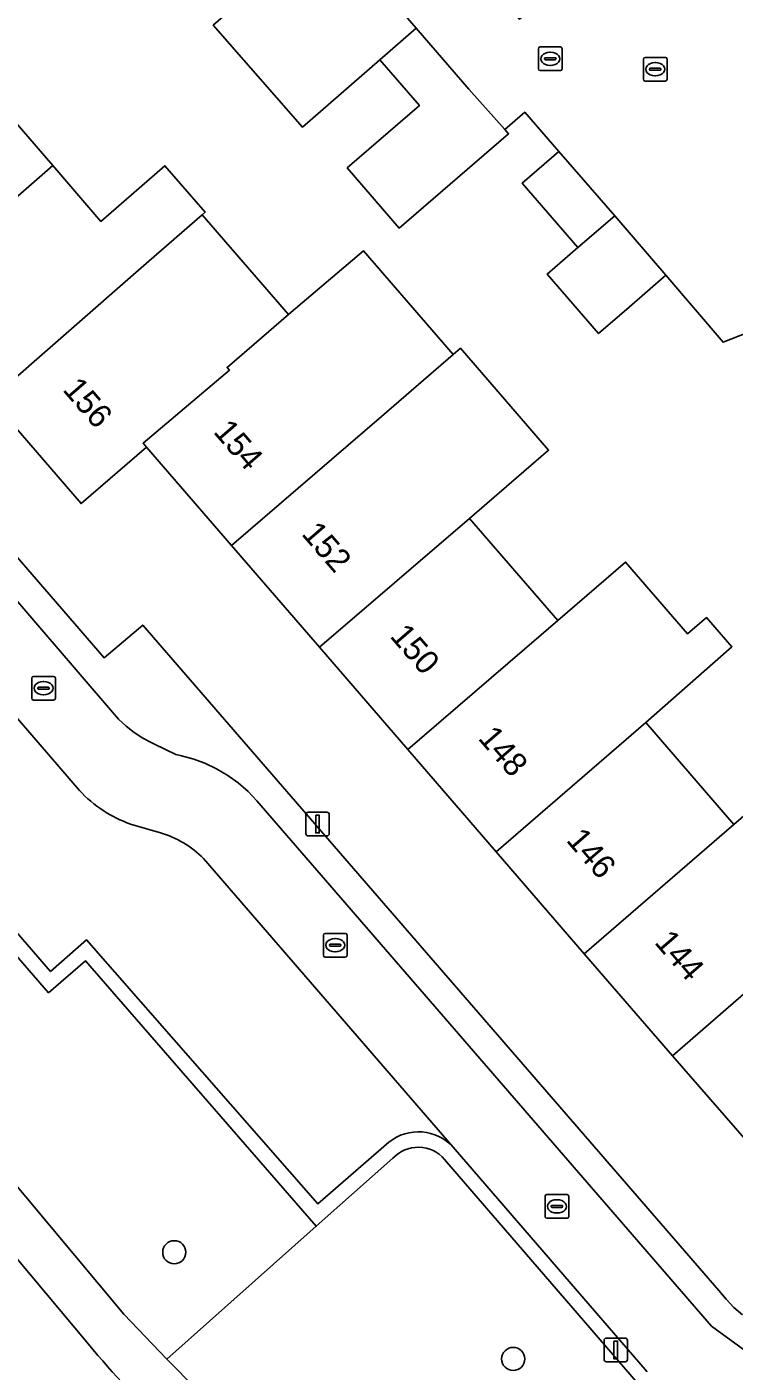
# Model space of a CAD drawing. Extents: x 160304 to 160955, y 383684 to 384161.
# Drawn here: x 160444.7 to 160474.6, y 383922.3 to 383979.1 of the extents above; entities that cross this region are included whole.
import ezdxf

# ---------------------------------------------------------------- set-up
doc = ezdxf.new("R2010")
doc.units = 0
for name, color, linetype in [('IMGEO_Boom', 7, 'Continuous'), ('IMGEO_Erf', 7, 'Continuous'), ('IMGEO_Groenvoorziening', 7, 'Continuous'), ('IMGEO_Haag', 7, 'Continuous'), ('IMGEO_Kolk', 7, 'Continuous'), ('IMGEO_Lichtmast', 7, 'Continuous'), ('IMGEO_Pand', 7, 'Continuous'), ('IMGEO_Pand_nummerreeks', 7, 'Continuous'), ('IMGEO_Parkeervlak_open', 7, 'Continuous'), ('IMGEO_Rijbaan_lokaal_open', 7, 'Continuous'), ('IMGEO_Rioolput', 7, 'Continuous'), ('IMGEO_Voetpad_halfverhard', 7, 'Continuous'), ('IMGEO_Voetpad_open', 7, 'Continuous')]:
    doc.layers.add(name, color=color, linetype=linetype)

msp = doc.modelspace()

# ---------------------------------------------------------------- linework, layer by layer
at = {"layer": 'IMGEO_Boom'}
for centre in [(160450.957, 383927.334), (160465.271, 383922.828)]:
    msp.add_circle(centre, 0.489, dxfattribs=at)
at = {"layer": 'IMGEO_Erf'}
for points in [[(160438.564, 383981.631), (160442.108, 383977.528), (160445.825, 383973.226), (160447.862, 383970.868), (160450.562, 383973.219), (160452.268, 383971.261), (160452.139, 383971.149), (160455.779, 383966.935), (160455.899, 383967.039), (160458.951, 383969.622), (160462.737, 383965.249), (160463.042, 383965.512), (160466.764, 383961.204), (160463.43, 383958.323), (160467.152, 383954.016), (160470.013, 383956.483), (160472.634, 383953.445), (160473.438, 383954.138), (160474.505, 383952.902), (160470.874, 383949.707), (160474.591, 383945.405), (160476.867, 383947.372)], [(160425.555, 383980.472), (160425.435, 383978.53), (160447.995, 383952.443), (160449.625, 383953.821), (160473.957, 383925.722), (160474.258, 383925.348), (160474.591, 383925.003), (160474.954, 383924.689)], [(160478.172, 383928.541), (160471.997, 383935.625), (160468.271, 383939.938), (160464.545, 383944.251), (160460.824, 383948.559), (160457.089, 383952.883), (160453.373, 383957.185), (160449.783, 383961.34), (160447.02, 383958.953), (160443.207, 383963.367), (160439.482, 383967.679), (160435.741, 383972.009), (160432.006, 383976.333), (160428.265, 383980.663)], [(160476.935, 383966.864), (160474.132, 383965.766), (160471.72, 383968.59), (160470.172, 383967.252), (160468.872, 383966.129), (160466.707, 383968.646), (160468.004, 383969.762), (160465.651, 383972.486), (160467.199, 383973.824), (160465.76, 383975.48), (160464.919, 383974.746), (160465.074, 383974.572), (160460.456, 383970.583), (160458.26, 383973.126), (160461.306, 383975.757), (160459.641, 383977.685), (160456.376, 383974.841), (160452.604, 383979.153)]]:
    msp.add_lwpolyline(points, dxfattribs=at)
at = {"layer": 'IMGEO_Groenvoorziening'}
for points in [[(160447.338, 383923.446), (160388.085, 383994.267), (160386.292, 383996.161), (160386.459, 383996.631), (160385.733, 383997.245), (160385.207, 383997.523), (160384.211, 383998.05), (160381.32, 383999.528), (160379.778, 384000.533)], [(160460.188, 383931.302), (160456.953, 383928.43), (160450.638, 383922.824)], [(160470.553, 383921.772), (160462.371, 383931.257)]]:
    msp.add_lwpolyline(points, dxfattribs=at)
msp.add_lwpolyline([(160428.449, 383957.965), (160423.464, 383963.781), (160421.881, 383962.521), (160430.026, 383951.894), (160429.058, 383948.387), (160448.827, 383924.724), (160450.638, 383922.824), (160456.953, 383928.43), (160447.203, 383939.647), (160445.649, 383938.294), (160438.377, 383946.659)], close=True, dxfattribs=at)
for centre, radius, start, end in [((160461.26, 383930.31), 1.46, 40.4218, 137.2163), ((160478.558, 383949.381), 40.587, 219.7171, 233.5829), ((160509.045, 383980.307), 81.949, 224.54303, 232.68781)]:
    msp.add_arc(centre, radius, start, end, dxfattribs=at)
at = {"layer": 'IMGEO_Haag'}
msp.add_lwpolyline([(160428.449, 383957.965), (160423.464, 383963.781), (160421.881, 383962.521), (160430.026, 383951.894), (160429.058, 383948.387), (160448.827, 383924.724), (160450.638, 383922.824), (160456.953, 383928.43), (160447.203, 383939.647), (160445.649, 383938.294), (160438.377, 383946.659)], close=True, dxfattribs=at)
at = {"layer": 'IMGEO_Kolk'}
for p, q in [((160470.767, 383976.868), (160470.767, 383977.72)), ((160470.842, 383977.794), (160471.694, 383977.794)), ((160471.069, 383977.337), (160471.467, 383977.337)), ((160471.255, 383977.574), (160471.28, 383977.574)), ((160471.768, 383977.72), (160471.768, 383976.868)), ((160471.694, 383976.794), (160470.842, 383976.794)), ((160471.026, 383977.288), (160471.026, 383977.3)), ((160471.464, 383977.251), (160471.066, 383977.251)), ((160471.278, 383977.014), (160471.253, 383977.014)), ((160471.51, 383977.3), (160471.51, 383977.288)), ((160444.936, 383950.727), (160444.936, 383951.579)), ((160445.011, 383951.653), (160445.863, 383951.653)), ((160445.238, 383951.196), (160445.636, 383951.196)), ((160445.424, 383951.433), (160445.449, 383951.433)), ((160445.937, 383951.579), (160445.937, 383950.727)), ((160445.863, 383950.653), (160445.011, 383950.653)), ((160445.195, 383951.147), (160445.195, 383951.159)), ((160445.633, 383951.11), (160445.235, 383951.11)), ((160445.447, 383950.873), (160445.422, 383950.873)), ((160445.679, 383951.159), (160445.679, 383951.147)), ((160457.254, 383939.876), (160457.254, 383940.728)), ((160457.329, 383940.802), (160458.181, 383940.802)), ((160457.742, 383940.582), (160457.767, 383940.582)), ((160458.255, 383940.728), (160458.255, 383939.876)), ((160457.513, 383940.296), (160457.513, 383940.308)), ((160457.951, 383940.259), (160457.553, 383940.259)), ((160457.556, 383940.345), (160457.954, 383940.345)), ((160457.765, 383940.022), (160457.74, 383940.022)), ((160457.997, 383940.308), (160457.997, 383940.296)), ((160458.181, 383939.802), (160457.329, 383939.802)), ((160466.615, 383928.846), (160466.615, 383929.698)), ((160466.69, 383929.772), (160467.542, 383929.772)), ((160467.616, 383929.698), (160467.616, 383928.846)), ((160466.874, 383929.266), (160466.874, 383929.278)), ((160467.312, 383929.229), (160466.914, 383929.229)), ((160466.917, 383929.315), (160467.315, 383929.315)), ((160467.103, 383929.552), (160467.128, 383929.552)), ((160467.358, 383929.278), (160467.358, 383929.266)), ((160467.542, 383928.772), (160466.69, 383928.772)), ((160467.126, 383928.992), (160467.101, 383928.992))]:
    msp.add_line(p, q, dxfattribs=at)
for points in [[(160470.767, 383976.868), (160470.767, 383977.72)], [(160470.842, 383977.794), (160471.694, 383977.794)], [(160471.768, 383977.72), (160471.768, 383976.868)], [(160471.694, 383976.794), (160470.842, 383976.794)], [(160444.936, 383950.727), (160444.936, 383951.579)], [(160445.011, 383951.653), (160445.863, 383951.653)], [(160445.937, 383951.579), (160445.937, 383950.727)], [(160445.863, 383950.653), (160445.011, 383950.653)], [(160457.254, 383939.876), (160457.254, 383940.728)], [(160457.329, 383940.802), (160458.181, 383940.802)], [(160458.255, 383940.728), (160458.255, 383939.876)], [(160458.181, 383939.802), (160457.329, 383939.802)], [(160466.615, 383928.846), (160466.615, 383929.698)], [(160466.69, 383929.772), (160467.542, 383929.772)], [(160467.616, 383929.698), (160467.616, 383928.846)], [(160467.542, 383928.772), (160466.69, 383928.772)]]:
    msp.add_lwpolyline(points, dxfattribs=at)
for centre, radius, start, end in [((160470.844, 383977.718), 0.0765, 91.552, 178.448), ((160470.844, 383977.718), 0.0765, 91.552, 178.448), ((160471.066, 383977.297), 0.0403, 85.8775, 175.7526), ((160471.471, 383977.299), 0.0386, 1.7309, 96.639), ((160471.692, 383977.718), 0.0765, 1.552, 88.448), ((160471.692, 383977.718), 0.0765, 1.552, 88.448), ((160470.844, 383976.87), 0.0765, 181.552, 268.448), ((160470.844, 383976.87), 0.0765, 181.552, 268.448), ((160471.063, 383977.287), 0.0366, 178.938, 274.7102), ((160471.467, 383977.294), 0.043, 264.8664, 352.4533), ((160471.692, 383976.87), 0.0765, 271.552, 358.448), ((160471.692, 383976.87), 0.0765, 271.552, 358.448), ((160445.013, 383951.577), 0.0765, 91.552, 178.448), ((160445.013, 383951.577), 0.0765, 91.552, 178.448), ((160445.235, 383951.156), 0.0403, 85.8775, 175.7526), ((160445.64, 383951.158), 0.0386, 1.7309, 96.639), ((160445.861, 383951.577), 0.0765, 1.552, 88.448), ((160445.861, 383951.577), 0.0765, 1.552, 88.448), ((160445.013, 383950.729), 0.0765, 181.552, 268.448), ((160445.013, 383950.729), 0.0765, 181.552, 268.448), ((160445.232, 383951.146), 0.0366, 178.938, 274.7102), ((160445.636, 383951.153), 0.043, 264.8664, 352.4533), ((160445.861, 383950.729), 0.0765, 271.552, 358.448), ((160445.861, 383950.729), 0.0765, 271.552, 358.448), ((160457.331, 383940.726), 0.0765, 91.552, 178.448), ((160457.331, 383940.726), 0.0765, 91.552, 178.448), ((160458.179, 383940.726), 0.0765, 1.552, 88.448), ((160458.179, 383940.726), 0.0765, 1.552, 88.448), ((160457.331, 383939.878), 0.0765, 181.552, 268.448), ((160457.331, 383939.878), 0.0765, 181.552, 268.448), ((160457.553, 383940.305), 0.0403, 85.8775, 175.7526), ((160457.55, 383940.295), 0.0366, 178.938, 274.7102), ((160457.954, 383940.302), 0.043, 264.8664, 352.4533), ((160457.958, 383940.307), 0.0386, 1.7309, 96.639), ((160458.179, 383939.878), 0.0765, 271.552, 358.448), ((160458.179, 383939.878), 0.0765, 271.552, 358.448), ((160466.692, 383929.696), 0.0765, 91.552, 178.448), ((160466.692, 383929.696), 0.0765, 91.552, 178.448), ((160467.54, 383929.696), 0.0765, 1.552, 88.448), ((160467.54, 383929.696), 0.0765, 1.552, 88.448), ((160466.914, 383929.275), 0.0403, 85.8775, 175.7526), ((160466.911, 383929.265), 0.0366, 178.938, 274.7102), ((160467.315, 383929.272), 0.043, 264.8664, 352.4533), ((160467.319, 383929.277), 0.0386, 1.7309, 96.639), ((160466.692, 383928.848), 0.0765, 181.552, 268.448), ((160466.692, 383928.848), 0.0765, 181.552, 268.448), ((160467.54, 383928.848), 0.0765, 271.552, 358.448), ((160467.54, 383928.848), 0.0765, 271.552, 358.448)]:
    msp.add_arc(centre, radius, start, end, dxfattribs=at)
for centre, major_axis, ratio, start_param, end_param in [((160471.254, 383977.294), (-0.387, 0.002), 0.722429, 4.712389, 7.853982), ((160471.279, 383977.294), (-0.39, 0.002), 0.717154, 1.570796, 4.712389), ((160445.423, 383951.153), (-0.387, 0.002), 0.722429, 4.712389, 7.853982), ((160445.448, 383951.153), (-0.39, 0.002), 0.717154, 1.570796, 4.712389), ((160457.741, 383940.302), (-0.387, 0.002), 0.722429, 4.712389, 7.853982), ((160457.766, 383940.302), (-0.39, 0.002), 0.717154, 1.570796, 4.712389), ((160467.102, 383929.272), (-0.387, 0.002), 0.722429, 4.712389, 7.853982), ((160467.127, 383929.272), (-0.39, 0.002), 0.717154, 1.570796, 4.712389)]:
    msp.add_ellipse(centre, major_axis=major_axis, ratio=ratio, start_param=start_param, end_param=end_param, dxfattribs=at)
at = {"layer": 'IMGEO_Lichtmast'}
for p, q in [((160456.513, 383945.016), (160456.513, 383945.816)), ((160456.513, 383945.816), (160456.513, 383945.016)), ((160456.613, 383945.916), (160457.403, 383945.916)), ((160457.403, 383945.916), (160456.613, 383945.916)), ((160457.503, 383945.816), (160457.503, 383945.016)), ((160457.503, 383945.016), (160457.503, 383945.816)), ((160457.403, 383944.916), (160456.613, 383944.916)), ((160456.613, 383944.916), (160457.403, 383944.916)), ((160469.104, 383922.808), (160469.104, 383923.608)), ((160469.104, 383923.608), (160469.104, 383922.808)), ((160469.204, 383923.708), (160469.994, 383923.708)), ((160469.994, 383923.708), (160469.204, 383923.708)), ((160470.094, 383923.608), (160470.094, 383922.808)), ((160470.094, 383922.808), (160470.094, 383923.608)), ((160469.994, 383922.708), (160469.204, 383922.708)), ((160469.204, 383922.708), (160469.994, 383922.708))]:
    msp.add_line(p, q, dxfattribs=at)
for points in [[(160456.933, 383945.791), (160457.083, 383945.791), (160457.083, 383945.041), (160456.933, 383945.041), (160456.933, 383945.791)], [(160469.524, 383923.583), (160469.674, 383923.583), (160469.674, 383922.833), (160469.524, 383922.833), (160469.524, 383923.583)]]:
    msp.add_lwpolyline(points, dxfattribs=at)
for centre, start, end in [((160456.613, 383945.816), 90, 180), ((160456.613, 383945.816), 90, 180), ((160457.403, 383945.816), 0, 90), ((160457.403, 383945.816), 360, 90), ((160456.613, 383945.016), 180, 270), ((160456.613, 383945.016), 180, 270), ((160457.403, 383945.016), 270, 0), ((160457.403, 383945.016), 270, 0), ((160469.204, 383923.608), 90, 180), ((160469.204, 383923.608), 90, 180), ((160469.994, 383923.608), 0, 90), ((160469.994, 383923.608), 360, 90), ((160469.204, 383922.808), 180, 270), ((160469.204, 383922.808), 180, 270), ((160469.994, 383922.808), 270, 0), ((160469.994, 383922.808), 270, 0)]:
    msp.add_arc(centre, 0.1, start, end, dxfattribs=at)
at = {"layer": 'IMGEO_Pand'}
for points in [[(160457.423, 383983.369), (160455.89, 383982.028), (160452.604, 383979.153), (160456.376, 383974.841), (160459.641, 383977.685), (160461.178, 383979.024)], [(160461.178, 383979.024), (160459.641, 383977.685), (160461.306, 383975.757), (160458.26, 383973.126), (160460.456, 383970.583), (160465.074, 383974.572), (160464.919, 383974.746), (160463.398, 383976.454)], [(160445.825, 383973.226), (160442.108, 383977.528), (160435.741, 383972.009), (160439.482, 383967.679)], [(160468.004, 383969.762), (160469.555, 383971.096), (160467.199, 383973.824), (160465.651, 383972.486)], [(160452.139, 383971.149), (160452.268, 383971.261), (160450.562, 383973.219), (160447.862, 383970.868), (160445.825, 383973.226), (160439.482, 383967.679), (160443.207, 383963.367), (160449.56, 383968.902)], [(160453.286, 383964.588), (160453.19, 383964.7), (160455.779, 383966.935), (160452.139, 383971.149), (160449.56, 383968.902), (160443.207, 383963.367), (160447.02, 383958.953), (160449.783, 383961.34), (160449.645, 383961.499)], [(160469.555, 383971.096), (160468.004, 383969.762), (160466.707, 383968.646), (160468.872, 383966.129), (160470.172, 383967.252), (160471.72, 383968.59)], [(160462.737, 383965.249), (160458.951, 383969.622), (160455.899, 383967.039), (160455.779, 383966.935), (160453.19, 383964.7), (160453.286, 383964.588), (160449.645, 383961.499), (160449.783, 383961.34), (160453.373, 383957.185), (160459.708, 383962.631)], [(160466.764, 383961.204), (160463.042, 383965.512), (160462.737, 383965.249), (160459.708, 383962.631), (160453.373, 383957.185), (160457.089, 383952.883), (160463.43, 383958.323)], [(160457.089, 383952.883), (160460.824, 383948.559), (160467.152, 383954.016), (160463.43, 383958.323)], [(160460.824, 383948.559), (160464.545, 383944.251), (160470.874, 383949.707), (160474.505, 383952.902), (160473.438, 383954.138), (160472.634, 383953.445), (160470.013, 383956.483), (160467.152, 383954.016)], [(160468.271, 383939.938), (160474.591, 383945.405), (160470.874, 383949.707), (160464.545, 383944.251)], [(160468.271, 383939.938), (160471.997, 383935.625), (160478.309, 383941.103), (160480.585, 383943.069), (160476.867, 383947.372), (160474.591, 383945.405)], [(160471.997, 383935.625), (160478.172, 383928.541), (160482.216, 383936.632), (160478.309, 383941.103)]]:
    msp.add_lwpolyline(points, close=True, dxfattribs=at)
at = {"layer": 'IMGEO_Parkeervlak_open'}
for points in [[(160446.96, 383946.834), (160442.745, 383951.711)], [(160442.333, 383949.195), (160439.271, 383946.658), (160445.737, 383939.189), (160447.25, 383940.533), (160457.025, 383929.379), (160460.024, 383931.979)], [(160450.37, 383945.046), (160449.114, 383945.418)], [(160462.732, 383931.768), (160452.194, 383943.961)]]:
    msp.add_lwpolyline(points, dxfattribs=at)
for centre, radius, start, end in [((160450.854, 383950.411), 5.288, 222.5727, 250.7869), ((160449.212, 383941.024), 4.185, 44.5653, 73.9424), ((160461.268, 383930.462), 1.962, 41.7328, 129.3565)]:
    msp.add_arc(centre, radius, start, end, dxfattribs=at)
at = {"layer": 'IMGEO_Rijbaan_lokaal_open'}
for points in [[(160476.215, 383988.562), (160473.521, 383986.297), (160470.963, 383984.088), (160465.537, 383979.401), (160461.946, 383983.55), (160455.612, 383990.866), (160447.932, 383999.736), (160445.259, 383997.425), (160446.178, 383996.332), (160449.988, 383991.923), (160451.404, 383990.334), (160453.75, 383987.619), (160457.423, 383983.369), (160461.178, 383979.024), (160463.398, 383976.454), (160464.919, 383974.746), (160465.76, 383975.48), (160467.199, 383973.824), (160469.555, 383971.096), (160471.72, 383968.59), (160474.132, 383965.766), (160476.935, 383966.864)], [(160477.817, 383922.307), (160475.762, 383922.669), (160473.647, 383924.212), (160454.45, 383946.404), (160454.071, 383946.797), (160453.657, 383947.154), (160453.214, 383947.473), (160452.744, 383947.75), (160452.251, 383947.985), (160451.739, 383948.175), (160451.212, 383948.319), (160451.028, 383948.357), (160450.116, 383948.792), (160450.007, 383948.842), (160449.625, 383949.047), (160449.263, 383949.284), (160448.923, 383949.553), (160448.609, 383949.851), (160442.881, 383956.488), (160440.439, 383954.379), (160442.745, 383951.711), (160446.96, 383946.834)], [(160449.114, 383945.418), (160450.37, 383945.046)], [(160452.194, 383943.961), (160462.732, 383931.768), (160470.923, 383922.291)]]:
    msp.add_lwpolyline(points, dxfattribs=at)
for centre, radius, start, end in [((160450.854, 383950.411), 5.288, 222.5727, 250.7869), ((160449.212, 383941.024), 4.185, 44.5653, 73.9424)]:
    msp.add_arc(centre, radius, start, end, dxfattribs=at)
at = {"layer": 'IMGEO_Rioolput'}
for p, q in [((160466.335, 383977.31), (160466.335, 383978.162)), ((160466.41, 383978.236), (160467.262, 383978.236)), ((160466.823, 383978.016), (160466.848, 383978.016)), ((160467.336, 383978.162), (160467.336, 383977.31)), ((160466.594, 383977.73), (160466.594, 383977.742)), ((160467.032, 383977.693), (160466.634, 383977.693)), ((160466.637, 383977.779), (160467.035, 383977.779)), ((160466.846, 383977.456), (160466.821, 383977.456)), ((160467.078, 383977.742), (160467.078, 383977.73)), ((160467.262, 383977.236), (160466.41, 383977.236))]:
    msp.add_line(p, q, dxfattribs=at)
for points in [[(160466.335, 383977.31), (160466.335, 383978.162)], [(160466.41, 383978.236), (160467.262, 383978.236)], [(160467.336, 383978.162), (160467.336, 383977.31)], [(160467.262, 383977.236), (160466.41, 383977.236)]]:
    msp.add_lwpolyline(points, dxfattribs=at)
for centre, radius, start, end in [((160466.412, 383978.16), 0.0765, 91.552, 178.448), ((160466.412, 383978.16), 0.0765, 91.552, 178.448), ((160467.26, 383978.16), 0.0765, 1.552, 88.448), ((160467.26, 383978.16), 0.0765, 1.552, 88.448), ((160466.412, 383977.312), 0.0765, 181.552, 268.448), ((160466.412, 383977.312), 0.0765, 181.552, 268.448), ((160466.634, 383977.739), 0.0403, 85.8775, 175.7526), ((160466.631, 383977.729), 0.0366, 178.938, 274.7102), ((160467.035, 383977.736), 0.043, 264.8664, 352.4533), ((160467.039, 383977.741), 0.0386, 1.7309, 96.639), ((160467.26, 383977.312), 0.0765, 271.552, 358.448), ((160467.26, 383977.312), 0.0765, 271.552, 358.448)]:
    msp.add_arc(centre, radius, start, end, dxfattribs=at)
for centre, major_axis, ratio, start_param, end_param in [((160466.822, 383977.736), (-0.387, 0.002), 0.722429, 4.712389, 7.853982), ((160466.847, 383977.736), (-0.39, 0.002), 0.717154, 1.570796, 4.712389)]:
    msp.add_ellipse(centre, major_axis=major_axis, ratio=ratio, start_param=start_param, end_param=end_param, dxfattribs=at)
at = {"layer": 'IMGEO_Voetpad_halfverhard'}
for points in [[(160389.638, 384009.779), (160386.36, 384006.845), (160386.496, 384006.68), (160386.874, 384006.16), (160387.203, 384005.608), (160387.483, 384005.029), (160387.709, 384004.428), (160387.881, 384003.808), (160387.997, 384003.176), (160388.056, 384002.536), (160388.057, 384001.893), (160388.001, 384001.253), (160387.888, 384000.62), (160387.719, 384000), (160387.266, 383998.907), (160386.679, 383997.251), (160386.459, 383996.631), (160386.292, 383996.161), (160388.085, 383994.267), (160447.338, 383923.446)], [(160450.638, 383922.824), (160448.827, 383924.724), (160429.058, 383948.387), (160413.016, 383967.625), (160411.596, 383969.307), (160410.199, 383970.961)], [(160441.803, 383949.631), (160438.377, 383946.659), (160445.649, 383938.294), (160447.203, 383939.647), (160456.953, 383928.43), (160460.188, 383931.302)], [(160460.024, 383931.979), (160457.025, 383929.379), (160447.25, 383940.533), (160445.737, 383939.189), (160439.271, 383946.658), (160442.333, 383949.195)], [(160470.923, 383922.291), (160462.732, 383931.768)], [(160462.371, 383931.257), (160470.553, 383921.772)]]:
    msp.add_lwpolyline(points, dxfattribs=at)
for centre, radius, start, end in [((160461.268, 383930.462), 1.962, 41.7328, 129.3565), ((160461.26, 383930.31), 1.46, 40.4218, 137.2163), ((160478.558, 383949.381), 40.587, 219.7171, 233.5829), ((160509.045, 383980.307), 81.949, 224.54303, 232.68781)]:
    msp.add_arc(centre, radius, start, end, dxfattribs=at)
at = {"layer": 'IMGEO_Voetpad_open'}
for points in [[(160419.771, 383983.265), (160441.098, 383958.554), (160442.881, 383956.488), (160448.609, 383949.851), (160448.923, 383949.553), (160449.263, 383949.284), (160449.625, 383949.047), (160450.007, 383948.842), (160450.116, 383948.792), (160451.028, 383948.357), (160451.212, 383948.319), (160451.739, 383948.175), (160452.251, 383947.985), (160452.744, 383947.75), (160453.214, 383947.473), (160453.657, 383947.154), (160454.071, 383946.797), (160454.45, 383946.404), (160473.647, 383924.212), (160475.762, 383922.669)], [(160474.954, 383924.689), (160474.591, 383925.003), (160474.258, 383925.348), (160473.957, 383925.722), (160449.625, 383953.821), (160447.995, 383952.443), (160425.435, 383978.53), (160425.555, 383980.472)]]:
    msp.add_lwpolyline(points, dxfattribs=at)

# ---------------------------------------------------------------- texts
at = {"layer": 'IMGEO_Pand_nummerreeks'}
for s, p in [('156', (160446.209, 383963.746)), ('154', (160452.573, 383961.965)), ('152', (160456.297, 383957.653)), ('150', (160460.026, 383953.337)), ('148', (160463.751, 383949.025)), ('146', (160467.473, 383944.716)), ('144', (160471.199, 383940.403))]:
    msp.add_text(s, height=1, rotation=310.823, dxfattribs=at).set_placement(p)

doc.saveas('drawing.dxf')
